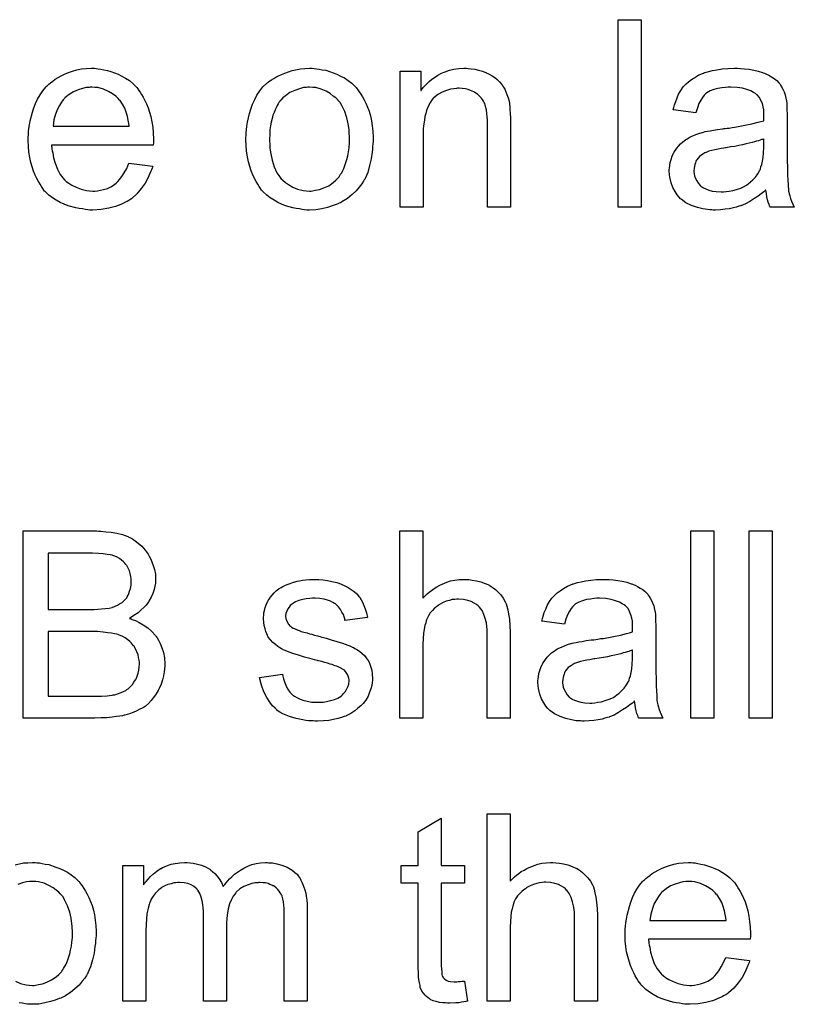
# Model space of a CAD drawing. Extents: x -1.5 to 9, y -3 to 5.
# Tile 270 of 368: x 6.151 to 6.482, y -0.304 to 0.116. Entities that reach past the tile are written whole.
import ezdxf

# ---------------------------------------------------------------- set-up
doc = ezdxf.new("R2010")
doc.units = 0
doc.layers.add('qfn16-30-34-a_mechanical_19', color=1, linetype='CONTINUOUS')

msp = doc.modelspace()

# ---------------------------------------------------------------- linework, layer by layer
at = {"layer": 'qfn16-30-34-a_mechanical_19', "color": 1}
for points in [[(6.416329, 0.03642), (6.406494, 0.03642), (6.406494, 0.116484), (6.416329, 0.116484), (6.416329, 0.03642)], [(6.183425, 0.095658), (6.18435, 0.095542), (6.185507, 0.095311), (6.18678, 0.095079), (6.188284, 0.094732), (6.189673, 0.094385), (6.191292, 0.093807), (6.192797, 0.093228), (6.194416, 0.092418), (6.196036, 0.091493), (6.197656, 0.090451), (6.19916, 0.089179), (6.200548, 0.08779), (6.200664, 0.087675), (6.200896, 0.087443), (6.201243, 0.08698), (6.201706, 0.086286), (6.202284, 0.085476), (6.202863, 0.084551), (6.203557, 0.083394), (6.204251, 0.082005), (6.204945, 0.080501), (6.205639, 0.078881), (6.206218, 0.07703), (6.206796, 0.075063), (6.207259, 0.072865), (6.207606, 0.070551), (6.207838, 0.068121), (6.207953, 0.06546), (6.207953, 0.065344), (6.207953, 0.064882), (6.207953, 0.064072), (6.207838, 0.062915), (6.16445, 0.062915), (6.16445, 0.062799), (6.16445, 0.062452), (6.164566, 0.061989), (6.164566, 0.061295), (6.164681, 0.060485), (6.164913, 0.059559), (6.16526, 0.057477), (6.165954, 0.055163), (6.16688, 0.052617), (6.168153, 0.050303), (6.169772, 0.048221), (6.169888, 0.048221), (6.170004, 0.047989), (6.170698, 0.047411), (6.171739, 0.046601), (6.173128, 0.045791), (6.174979, 0.044866), (6.177061, 0.044056), (6.179375, 0.043477), (6.180648, 0.043361), (6.182037, 0.043246), (6.182962, 0.043246), (6.184003, 0.043361), (6.185276, 0.043593), (6.186664, 0.04394), (6.188284, 0.044403), (6.189788, 0.045097), (6.191292, 0.046023), (6.191408, 0.046138), (6.191987, 0.046601), (6.192681, 0.047295), (6.193491, 0.048221), (6.194416, 0.049494), (6.195458, 0.051113), (6.196499, 0.052965), (6.197425, 0.055163), (6.207606, 0.05389), (6.207606, 0.053775), (6.20749, 0.053543), (6.207375, 0.05308), (6.207143, 0.052386), (6.206796, 0.051692), (6.206449, 0.050766), (6.205524, 0.048799), (6.204367, 0.046601), (6.202747, 0.044287), (6.200896, 0.042089), (6.198582, 0.040006), (6.198466, 0.040006), (6.198234, 0.039775), (6.197887, 0.039543), (6.197425, 0.039196), (6.19673, 0.038849), (6.196036, 0.038502), (6.195111, 0.038039), (6.194069, 0.037577), (6.192912, 0.037114), (6.191755, 0.036651), (6.188863, 0.035957), (6.185623, 0.035378), (6.182037, 0.035147), (6.180764, 0.035147), (6.179954, 0.035263), (6.178913, 0.035378), (6.17764, 0.03561), (6.176252, 0.035841), (6.174747, 0.036072), (6.171508, 0.036998), (6.169772, 0.037692), (6.168153, 0.038386), (6.166417, 0.039312), (6.164797, 0.040353), (6.163293, 0.04151), (6.161789, 0.042899), (6.161673, 0.043014), (6.161442, 0.043246), (6.161095, 0.043709), (6.160632, 0.044403), (6.160053, 0.045213), (6.159475, 0.046138), (6.158781, 0.047295), (6.158087, 0.048568), (6.157392, 0.050072), (6.156698, 0.051692), (6.15612, 0.053543), (6.155541, 0.05551), (6.155078, 0.057593), (6.154731, 0.059907), (6.1545, 0.062336), (6.154384, 0.064882), (6.154384, 0.064997), (6.154384, 0.065576), (6.154384, 0.06627), (6.1545, 0.067311), (6.154616, 0.068584), (6.154731, 0.069972), (6.154963, 0.071592), (6.15531, 0.073212), (6.156235, 0.076915), (6.156814, 0.078766), (6.157508, 0.080733), (6.158434, 0.082584), (6.159475, 0.084319), (6.160632, 0.086055), (6.161905, 0.087675), (6.16202, 0.08779), (6.162252, 0.088022), (6.162715, 0.088369), (6.163293, 0.088947), (6.163987, 0.089526), (6.164913, 0.09022), (6.165954, 0.09103), (6.167227, 0.091724), (6.1685, 0.092534), (6.170004, 0.093228), (6.171623, 0.093922), (6.173359, 0.094501), (6.17521, 0.095079), (6.177177, 0.095427), (6.17926, 0.095658), (6.181458, 0.095774), (6.182615, 0.095774), (6.183425, 0.095658)], [(6.276563, 0.095658), (6.277605, 0.095542), (6.278762, 0.095311), (6.280034, 0.095079), (6.281538, 0.094848), (6.284662, 0.093807), (6.286282, 0.093228), (6.287902, 0.092418), (6.289522, 0.091609), (6.291142, 0.090451), (6.292646, 0.089294), (6.29415, 0.087906), (6.294266, 0.08779), (6.294497, 0.087559), (6.294844, 0.087096), (6.295307, 0.086518), (6.295885, 0.085708), (6.296579, 0.084666), (6.297274, 0.08351), (6.297968, 0.082237), (6.298662, 0.080848), (6.299356, 0.079113), (6.300051, 0.077377), (6.300629, 0.07541), (6.301092, 0.073328), (6.301439, 0.07113), (6.30167, 0.068816), (6.301786, 0.06627), (6.301786, 0.066154), (6.301786, 0.065807), (6.301786, 0.065229), (6.301786, 0.064419), (6.30167, 0.063493), (6.301555, 0.062336), (6.301555, 0.061179), (6.301323, 0.059907), (6.300976, 0.057014), (6.300282, 0.054122), (6.299472, 0.051229), (6.298315, 0.048568), (6.298315, 0.048452), (6.298199, 0.048337), (6.297968, 0.04799), (6.297736, 0.047527), (6.296927, 0.04637), (6.295885, 0.044981), (6.294497, 0.043362), (6.292761, 0.041742), (6.290794, 0.040122), (6.28848, 0.038618), (6.288365, 0.038618), (6.288249, 0.038502), (6.287902, 0.038271), (6.287324, 0.038039), (6.286745, 0.037808), (6.286051, 0.037577), (6.284315, 0.036882), (6.282348, 0.036304), (6.279919, 0.035725), (6.277373, 0.035263), (6.274596, 0.035147), (6.27344, 0.035147), (6.272514, 0.035263), (6.271473, 0.035378), (6.270316, 0.03561), (6.268927, 0.035841), (6.267539, 0.036072), (6.264415, 0.036998), (6.262679, 0.037692), (6.26106, 0.038386), (6.25944, 0.039312), (6.25782, 0.040353), (6.256316, 0.04151), (6.254812, 0.042899), (6.254696, 0.043014), (6.254465, 0.043246), (6.254118, 0.043709), (6.253655, 0.044403), (6.253076, 0.045213), (6.252498, 0.046138), (6.251804, 0.047295), (6.251109, 0.048684), (6.250415, 0.050188), (6.249721, 0.051923), (6.249142, 0.053775), (6.248564, 0.055742), (6.248101, 0.05794), (6.247754, 0.060254), (6.247523, 0.062799), (6.247407, 0.06546), (6.247407, 0.065692), (6.247407, 0.066154), (6.247523, 0.066964), (6.247523, 0.068121), (6.247638, 0.069394), (6.24787, 0.071014), (6.248101, 0.072634), (6.248564, 0.074485), (6.249027, 0.076336), (6.249605, 0.078303), (6.2503, 0.080386), (6.251225, 0.082353), (6.252151, 0.084204), (6.253423, 0.086055), (6.254696, 0.08779), (6.256316, 0.089294), (6.256432, 0.08941), (6.256663, 0.089526), (6.257126, 0.089873), (6.257704, 0.090336), (6.258399, 0.090799), (6.259324, 0.091377), (6.26025, 0.091956), (6.261407, 0.092534), (6.262679, 0.093113), (6.264068, 0.093691), (6.267192, 0.094732), (6.270778, 0.095542), (6.27263, 0.095658), (6.274596, 0.095774), (6.275753, 0.095774), (6.276563, 0.095658)], [(6.342397, 0.095658), (6.343669, 0.095542), (6.345173, 0.095311), (6.346793, 0.094964), (6.348529, 0.094501), (6.350149, 0.093807), (6.35038, 0.093691), (6.350843, 0.09346), (6.351653, 0.093113), (6.352578, 0.092534), (6.353735, 0.09184), (6.354777, 0.090914), (6.355818, 0.089989), (6.356743, 0.088832), (6.356859, 0.088716), (6.357091, 0.088253), (6.357438, 0.087675), (6.358016, 0.086865), (6.358479, 0.085708), (6.358942, 0.084551), (6.35952, 0.083162), (6.359867, 0.081658), (6.359867, 0.081543), (6.359983, 0.08108), (6.360099, 0.080386), (6.360215, 0.07946), (6.360215, 0.078072), (6.36033, 0.076452), (6.360446, 0.074485), (6.360446, 0.072055), (6.360446, 0.03642), (6.350611, 0.03642), (6.350611, 0.071592), (6.350611, 0.071708), (6.350611, 0.071824), (6.350611, 0.072634), (6.350611, 0.073675), (6.350496, 0.074948), (6.35038, 0.076452), (6.350149, 0.077956), (6.349801, 0.079344), (6.349454, 0.080617), (6.349454, 0.080733), (6.349223, 0.08108), (6.348876, 0.081658), (6.348529, 0.082353), (6.34795, 0.083047), (6.347256, 0.083857), (6.346331, 0.084666), (6.345289, 0.085361), (6.345173, 0.085476), (6.344826, 0.085708), (6.344132, 0.085939), (6.343322, 0.086286), (6.342397, 0.086633), (6.34124, 0.086981), (6.339851, 0.087096), (6.338463, 0.087212), (6.337884, 0.087212), (6.337422, 0.087096), (6.336265, 0.086981), (6.334761, 0.086749), (6.333141, 0.086171), (6.331289, 0.085476), (6.329438, 0.084551), (6.327703, 0.083162), (6.327471, 0.082931), (6.327009, 0.082353), (6.326662, 0.08189), (6.326314, 0.081311), (6.325852, 0.080617), (6.325505, 0.079807), (6.325042, 0.078882), (6.324579, 0.077725), (6.324232, 0.076452), (6.323885, 0.075063), (6.323653, 0.073559), (6.323422, 0.071939), (6.32319, 0.069973), (6.32319, 0.068006), (6.32319, 0.03642), (6.313356, 0.03642), (6.313356, 0.094501), (6.322149, 0.094501), (6.322149, 0.086171), (6.322265, 0.086286), (6.322496, 0.086633), (6.322843, 0.087096), (6.323306, 0.087675), (6.324, 0.088369), (6.32481, 0.089179), (6.325736, 0.090104), (6.326893, 0.09103), (6.32805, 0.09184), (6.329438, 0.092766), (6.330942, 0.093575), (6.332562, 0.09427), (6.334413, 0.094848), (6.336265, 0.095311), (6.338347, 0.095658), (6.340546, 0.095774), (6.341471, 0.095774), (6.342397, 0.095658)], [(6.458675, 0.095658), (6.460411, 0.095542), (6.462378, 0.095311), (6.464345, 0.094964), (6.466311, 0.094501), (6.468163, 0.093922), (6.468394, 0.093807), (6.468972, 0.093575), (6.469782, 0.093228), (6.470824, 0.092766), (6.471981, 0.092071), (6.473138, 0.091377), (6.474179, 0.090451), (6.475105, 0.089526), (6.47522, 0.08941), (6.475452, 0.089063), (6.475799, 0.088485), (6.476262, 0.08779), (6.47684, 0.086749), (6.477303, 0.085708), (6.477766, 0.084435), (6.478113, 0.082931), (6.478113, 0.082815), (6.478229, 0.082468), (6.478344, 0.081774), (6.47846, 0.080848), (6.47846, 0.079576), (6.478576, 0.078072), (6.478691, 0.076105), (6.478691, 0.073906), (6.478691, 0.060717), (6.478691, 0.060601), (6.478691, 0.060138), (6.478691, 0.059444), (6.478691, 0.058518), (6.478691, 0.057477), (6.478691, 0.056204), (6.478807, 0.053428), (6.478807, 0.050535), (6.478923, 0.047642), (6.479038, 0.04637), (6.479038, 0.045213), (6.479154, 0.044172), (6.47927, 0.043362), (6.47927, 0.043246), (6.479386, 0.042783), (6.479501, 0.042089), (6.479848, 0.041163), (6.48008, 0.040122), (6.480542, 0.038965), (6.481121, 0.037692), (6.481699, 0.03642), (6.471402, 0.03642), (6.471287, 0.036535), (6.471171, 0.036998), (6.470939, 0.037577), (6.470592, 0.038502), (6.470245, 0.039544), (6.470014, 0.040816), (6.469782, 0.042205), (6.469551, 0.043709), (6.469435, 0.043709), (6.46932, 0.043477), (6.468625, 0.042899), (6.467584, 0.042089), (6.466196, 0.041048), (6.46446, 0.040006), (6.462725, 0.038849), (6.460873, 0.037808), (6.458907, 0.036998), (6.458675, 0.036882), (6.457981, 0.036767), (6.45694, 0.03642), (6.455667, 0.036072), (6.454047, 0.035725), (6.452196, 0.035494), (6.450113, 0.035263), (6.448031, 0.035147), (6.447105, 0.035147), (6.446411, 0.035263), (6.445601, 0.035263), (6.444676, 0.035378), (6.442593, 0.035725), (6.440279, 0.036304), (6.437734, 0.037114), (6.435419, 0.038271), (6.433337, 0.039775), (6.433105, 0.040006), (6.432527, 0.040585), (6.431717, 0.041626), (6.430792, 0.043014), (6.429866, 0.04475), (6.429056, 0.046717), (6.428477, 0.049147), (6.428362, 0.050304), (6.428246, 0.051692), (6.428246, 0.051923), (6.428246, 0.052386), (6.428362, 0.053196), (6.428477, 0.054237), (6.428709, 0.05551), (6.429056, 0.056783), (6.429519, 0.058171), (6.430097, 0.059444), (6.430213, 0.05956), (6.430444, 0.060022), (6.430907, 0.060717), (6.431486, 0.061526), (6.43218, 0.062452), (6.433105, 0.063378), (6.434031, 0.064303), (6.435188, 0.065113), (6.435304, 0.065229), (6.435767, 0.06546), (6.436345, 0.065923), (6.437271, 0.066386), (6.438312, 0.066849), (6.439585, 0.067427), (6.440857, 0.06789), (6.442361, 0.068353), (6.442477, 0.068353), (6.44294, 0.068469), (6.443634, 0.0687), (6.44456, 0.068816), (6.445717, 0.069047), (6.447221, 0.069278), (6.448956, 0.069626), (6.451039, 0.069857), (6.451155, 0.069857), (6.451618, 0.069973), (6.452196, 0.069973), (6.453006, 0.070088), (6.453931, 0.070204), (6.455088, 0.070435), (6.456361, 0.070551), (6.45775, 0.070782), (6.460526, 0.071361), (6.463535, 0.071939), (6.466196, 0.072634), (6.467468, 0.072981), (6.468625, 0.073328), (6.468625, 0.073444), (6.468625, 0.073675), (6.468741, 0.074369), (6.468741, 0.075179), (6.468741, 0.075642), (6.468741, 0.075873), (6.468741, 0.075989), (6.468741, 0.076105), (6.468741, 0.076799), (6.468625, 0.077956), (6.468394, 0.079229), (6.468047, 0.080617), (6.467468, 0.082005), (6.466774, 0.083278), (6.465849, 0.084319), (6.465733, 0.084435), (6.465154, 0.084898), (6.464229, 0.085361), (6.463072, 0.086055), (6.461452, 0.086633), (6.459601, 0.087212), (6.457287, 0.087559), (6.454626, 0.087675), (6.453469, 0.087675), (6.452312, 0.087559), (6.450692, 0.087328), (6.449072, 0.087096), (6.447337, 0.086633), (6.445717, 0.086055), (6.444328, 0.085245), (6.444213, 0.085129), (6.44375, 0.084782), (6.443171, 0.084204), (6.442477, 0.083278), (6.441783, 0.082121), (6.440973, 0.080617), (6.440279, 0.078766), (6.439585, 0.076683), (6.429982, 0.077956), (6.429982, 0.078072), (6.430097, 0.078187), (6.430097, 0.078534), (6.430213, 0.078997), (6.43056, 0.080038), (6.431023, 0.081543), (6.431601, 0.083047), (6.432296, 0.084666), (6.433221, 0.086286), (6.434262, 0.08779), (6.434378, 0.087906), (6.434841, 0.088369), (6.435535, 0.089063), (6.436461, 0.089989), (6.437734, 0.090914), (6.439238, 0.09184), (6.440973, 0.092881), (6.44294, 0.093691), (6.443056, 0.093691), (6.443171, 0.093807), (6.443519, 0.093922), (6.443981, 0.094038), (6.445138, 0.094385), (6.446758, 0.094732), (6.448609, 0.095079), (6.450923, 0.095427), (6.453353, 0.095658), (6.45613, 0.095774), (6.457403, 0.095774), (6.458675, 0.095658)], [(6.181574, 0.087675), (6.18088, 0.087675), (6.180417, 0.087559), (6.179144, 0.087443), (6.17764, 0.087096), (6.175789, 0.086518), (6.173822, 0.085708), (6.171971, 0.084551), (6.170119, 0.083047), (6.169888, 0.082815), (6.169425, 0.082237), (6.168615, 0.081195), (6.167805, 0.079807), (6.16688, 0.078187), (6.16607, 0.076105), (6.165376, 0.073675), (6.165029, 0.071014), (6.19754, 0.071014), (6.19754, 0.071129), (6.19754, 0.071361), (6.197425, 0.071708), (6.197425, 0.072171), (6.197193, 0.073559), (6.196846, 0.075063), (6.196268, 0.076915), (6.195689, 0.07865), (6.194764, 0.080385), (6.193722, 0.08189), (6.193722, 0.082005), (6.193491, 0.082121), (6.192912, 0.082815), (6.191871, 0.083741), (6.190483, 0.084782), (6.188747, 0.085823), (6.186664, 0.086749), (6.184235, 0.087443), (6.182962, 0.087559), (6.181574, 0.087675)], [(6.274596, 0.087675), (6.273902, 0.087675), (6.273324, 0.087559), (6.272051, 0.087443), (6.270316, 0.086981), (6.268349, 0.086286), (6.266266, 0.085361), (6.264299, 0.083972), (6.263258, 0.083047), (6.262332, 0.082121), (6.262332, 0.082005), (6.262101, 0.08189), (6.261869, 0.081543), (6.261522, 0.08108), (6.261175, 0.080501), (6.260828, 0.079807), (6.260365, 0.078882), (6.259903, 0.077956), (6.25944, 0.076799), (6.258977, 0.075642), (6.25863, 0.074254), (6.258283, 0.072749), (6.257936, 0.07113), (6.257704, 0.069394), (6.257589, 0.067427), (6.257473, 0.06546), (6.257473, 0.065345), (6.257473, 0.064998), (6.257473, 0.064419), (6.257589, 0.063609), (6.257589, 0.062684), (6.257704, 0.061642), (6.258051, 0.059212), (6.25863, 0.056436), (6.259556, 0.053659), (6.260712, 0.050998), (6.261522, 0.049841), (6.262332, 0.048684), (6.262448, 0.048684), (6.262564, 0.048452), (6.263258, 0.047874), (6.264299, 0.046948), (6.265688, 0.046023), (6.267423, 0.044981), (6.269506, 0.044056), (6.271935, 0.043477), (6.273208, 0.043362), (6.274596, 0.043246), (6.275291, 0.043246), (6.275869, 0.043362), (6.277142, 0.043593), (6.278877, 0.04394), (6.280729, 0.044634), (6.282811, 0.04556), (6.284778, 0.046948), (6.285819, 0.047874), (6.286745, 0.0488), (6.286861, 0.048915), (6.286976, 0.049031), (6.287208, 0.049378), (6.287555, 0.049841), (6.287902, 0.050419), (6.288365, 0.051114), (6.288828, 0.052039), (6.28929, 0.052965), (6.289753, 0.054122), (6.2901, 0.055394), (6.290563, 0.056783), (6.29091, 0.058287), (6.291257, 0.060022), (6.291489, 0.061758), (6.29172, 0.063725), (6.29172, 0.065807), (6.29172, 0.065923), (6.29172, 0.06627), (6.29172, 0.066849), (6.291604, 0.067543), (6.291604, 0.068469), (6.291489, 0.06951), (6.291142, 0.071939), (6.290563, 0.074485), (6.289637, 0.077262), (6.288365, 0.079807), (6.287671, 0.08108), (6.286745, 0.082121), (6.286745, 0.082237), (6.286514, 0.082353), (6.285819, 0.083047), (6.284778, 0.083857), (6.28339, 0.084898), (6.281654, 0.085939), (6.279572, 0.086865), (6.277258, 0.087443), (6.275985, 0.087559), (6.274596, 0.087675)], [(6.468741, 0.065576), (6.468625, 0.065576), (6.46851, 0.06546), (6.468163, 0.065345), (6.4677, 0.065229), (6.467121, 0.064998), (6.466427, 0.064766), (6.465617, 0.064535), (6.464692, 0.064303), (6.46365, 0.063956), (6.462378, 0.063725), (6.461105, 0.063378), (6.459601, 0.063031), (6.457981, 0.062684), (6.456361, 0.062336), (6.45451, 0.062105), (6.452543, 0.061758), (6.452312, 0.061758), (6.451618, 0.061642), (6.450461, 0.061411), (6.449188, 0.061179), (6.447799, 0.060948), (6.446411, 0.060601), (6.445138, 0.060254), (6.443981, 0.059791), (6.443866, 0.059791), (6.443519, 0.05956), (6.443056, 0.059328), (6.442593, 0.058981), (6.441204, 0.058056), (6.440047, 0.056667), (6.440047, 0.056551), (6.439816, 0.05632), (6.4397, 0.055857), (6.439469, 0.055279), (6.439238, 0.054584), (6.439006, 0.05389), (6.438891, 0.052965), (6.438775, 0.052039), (6.438775, 0.051923), (6.438775, 0.051345), (6.438891, 0.050651), (6.439122, 0.049725), (6.439469, 0.048684), (6.440047, 0.047642), (6.440742, 0.046486), (6.441667, 0.045444), (6.441783, 0.045328), (6.442246, 0.045097), (6.44294, 0.044634), (6.443866, 0.044172), (6.445138, 0.043709), (6.446642, 0.043246), (6.448378, 0.043014), (6.450461, 0.042899), (6.451386, 0.042899), (6.452543, 0.043014), (6.453816, 0.043246), (6.455436, 0.043477), (6.457055, 0.04394), (6.458791, 0.044519), (6.460526, 0.045328), (6.460758, 0.045444), (6.461221, 0.045791), (6.46203, 0.04637), (6.462956, 0.04718), (6.463997, 0.048105), (6.465154, 0.049262), (6.46608, 0.050651), (6.467006, 0.052155), (6.467121, 0.05227), (6.467237, 0.052733), (6.467468, 0.053543), (6.467815, 0.054584), (6.468163, 0.055973), (6.468394, 0.057593), (6.46851, 0.05956), (6.468625, 0.061874), (6.468741, 0.065576)], [(6.184582, -0.10205), (6.185507, -0.10205), (6.18759, -0.102282), (6.189904, -0.102513), (6.192334, -0.102976), (6.194764, -0.103554), (6.196962, -0.104364), (6.197078, -0.104364), (6.197193, -0.10448), (6.197887, -0.104827), (6.198929, -0.105406), (6.200086, -0.106216), (6.201474, -0.107257), (6.202978, -0.108529), (6.204367, -0.110149), (6.205639, -0.111885), (6.205755, -0.112116), (6.206102, -0.11281), (6.206681, -0.113736), (6.207259, -0.115124), (6.207838, -0.116744), (6.208416, -0.11848), (6.208763, -0.120447), (6.208879, -0.122413), (6.208879, -0.122645), (6.208879, -0.123223), (6.208763, -0.124265), (6.208532, -0.125537), (6.208185, -0.127041), (6.207606, -0.128661), (6.206912, -0.130281), (6.205986, -0.132017), (6.205871, -0.132248), (6.205524, -0.132711), (6.204829, -0.133636), (6.203904, -0.134562), (6.202747, -0.135719), (6.201358, -0.136992), (6.199623, -0.138149), (6.197656, -0.139306), (6.197772, -0.139306), (6.198003, -0.139421), (6.19835, -0.139537), (6.198813, -0.139768), (6.200201, -0.140231), (6.201821, -0.141041), (6.203557, -0.142083), (6.205524, -0.143355), (6.207259, -0.144859), (6.208879, -0.14671), (6.208995, -0.146942), (6.209457, -0.147636), (6.210152, -0.148677), (6.210846, -0.150066), (6.21154, -0.151917), (6.212234, -0.153884), (6.212697, -0.156198), (6.212813, -0.158743), (6.212813, -0.158859), (6.212813, -0.158975), (6.212813, -0.159669), (6.212697, -0.160826), (6.212466, -0.162214), (6.212234, -0.163834), (6.211771, -0.16557), (6.211193, -0.167421), (6.210383, -0.169272), (6.210267, -0.169503), (6.20992, -0.170082), (6.209457, -0.170892), (6.208763, -0.172049), (6.207838, -0.173206), (6.206912, -0.174478), (6.205755, -0.175751), (6.204482, -0.176792), (6.204367, -0.176908), (6.203904, -0.177255), (6.203094, -0.177718), (6.202053, -0.178181), (6.20078, -0.178875), (6.199276, -0.179569), (6.197656, -0.180148), (6.195689, -0.180726), (6.195458, -0.180726), (6.194764, -0.180958), (6.193606, -0.181073), (6.192102, -0.181305), (6.190251, -0.181536), (6.188053, -0.181768), (6.185623, -0.181883), (6.182846, -0.181999), (6.152302, -0.181999), (6.152302, -0.101935), (6.183772, -0.101935), (6.184582, -0.10205)], [(6.323075, -0.130628), (6.32319, -0.130512), (6.323422, -0.130281), (6.323769, -0.129934), (6.324347, -0.129355), (6.324926, -0.128777), (6.325736, -0.128083), (6.326777, -0.127388), (6.327819, -0.126579), (6.328975, -0.125884), (6.330248, -0.12519), (6.333256, -0.123918), (6.334876, -0.123339), (6.336612, -0.122992), (6.338463, -0.12276), (6.340314, -0.122645), (6.341355, -0.122645), (6.342628, -0.12276), (6.344132, -0.122992), (6.345868, -0.123223), (6.347719, -0.123686), (6.34957, -0.12438), (6.351421, -0.12519), (6.351653, -0.125306), (6.352231, -0.125653), (6.353041, -0.126231), (6.354082, -0.127041), (6.355124, -0.128083), (6.356281, -0.12924), (6.357322, -0.130628), (6.358248, -0.132248), (6.358363, -0.132479), (6.358595, -0.133058), (6.358942, -0.134099), (6.359289, -0.135603), (6.359636, -0.137454), (6.359983, -0.139653), (6.360215, -0.142314), (6.36033, -0.145322), (6.36033, -0.181999), (6.350496, -0.181999), (6.350496, -0.145206), (6.350496, -0.145091), (6.350496, -0.144859), (6.350496, -0.144512), (6.350496, -0.144049), (6.35038, -0.142777), (6.350149, -0.141157), (6.349686, -0.139421), (6.349107, -0.137686), (6.348297, -0.13595), (6.347256, -0.134562), (6.34714, -0.134446), (6.346678, -0.133983), (6.345983, -0.133405), (6.344942, -0.132826), (6.343669, -0.132132), (6.342165, -0.131669), (6.340314, -0.131207), (6.338231, -0.131091), (6.337537, -0.131091), (6.336727, -0.131207), (6.33557, -0.131322), (6.334413, -0.131669), (6.333025, -0.132017), (6.331637, -0.132595), (6.330132, -0.133405), (6.330017, -0.133521), (6.329554, -0.133868), (6.32886, -0.134331), (6.32805, -0.135025), (6.327124, -0.13595), (6.326199, -0.136992), (6.325389, -0.138264), (6.324695, -0.139653), (6.324579, -0.139884), (6.324463, -0.140347), (6.324232, -0.141273), (6.323885, -0.142429), (6.323538, -0.143934), (6.323306, -0.145785), (6.32319, -0.147867), (6.323075, -0.150297), (6.323075, -0.181999), (6.31324, -0.181999), (6.31324, -0.101934), (6.323075, -0.101934), (6.323075, -0.130628)], [(6.447337, -0.181999), (6.437502, -0.181999), (6.437502, -0.101934), (6.447337, -0.101934), (6.447337, -0.181999)], [(6.472212, -0.181999), (6.462378, -0.181999), (6.462378, -0.101934), (6.472212, -0.101934), (6.472212, -0.181999)], [(6.181921, -0.111422), (6.162946, -0.111422), (6.162946, -0.135488), (6.182615, -0.135488), (6.184119, -0.135372), (6.185739, -0.135256), (6.187359, -0.135141), (6.188979, -0.134909), (6.190251, -0.134678), (6.190483, -0.134562), (6.190945, -0.134446), (6.19164, -0.134099), (6.192565, -0.133636), (6.193491, -0.133174), (6.194532, -0.132479), (6.195573, -0.131554), (6.196383, -0.130628), (6.196499, -0.130512), (6.19673, -0.130165), (6.197078, -0.129471), (6.197425, -0.128661), (6.197772, -0.127736), (6.198119, -0.126579), (6.19835, -0.12519), (6.198466, -0.123686), (6.198466, -0.123455), (6.198466, -0.122992), (6.19835, -0.122298), (6.198234, -0.121372), (6.198003, -0.120215), (6.197656, -0.119058), (6.197193, -0.117901), (6.196499, -0.116744), (6.196383, -0.116629), (6.196152, -0.116281), (6.195689, -0.115703), (6.195111, -0.115124), (6.194301, -0.11443), (6.193375, -0.113736), (6.192218, -0.113042), (6.190945, -0.112579), (6.19083, -0.112579), (6.190251, -0.112348), (6.189441, -0.112232), (6.188169, -0.112001), (6.186433, -0.111769), (6.184466, -0.111653), (6.181921, -0.111422)], [(6.278646, -0.12276), (6.280382, -0.122876), (6.282233, -0.123108), (6.2842, -0.12357), (6.286282, -0.124033), (6.288249, -0.124727), (6.288365, -0.124727), (6.28848, -0.124843), (6.289059, -0.125075), (6.289985, -0.125537), (6.291142, -0.126116), (6.292414, -0.126926), (6.293687, -0.127851), (6.294844, -0.128893), (6.295885, -0.13005), (6.296001, -0.130165), (6.296232, -0.130628), (6.296695, -0.131438), (6.297274, -0.132364), (6.297852, -0.133752), (6.298431, -0.135256), (6.298894, -0.136992), (6.299356, -0.138958), (6.289753, -0.140231), (6.289753, -0.14), (6.289637, -0.139537), (6.289406, -0.138727), (6.289059, -0.137686), (6.28848, -0.136644), (6.287786, -0.135488), (6.286976, -0.134331), (6.285819, -0.133289), (6.285704, -0.133173), (6.285241, -0.132942), (6.284547, -0.132479), (6.283505, -0.132017), (6.282348, -0.131554), (6.280844, -0.131091), (6.278993, -0.130859), (6.277026, -0.130744), (6.275869, -0.130744), (6.274712, -0.130859), (6.273208, -0.130975), (6.271704, -0.131322), (6.270084, -0.131669), (6.26858, -0.132248), (6.267307, -0.133058), (6.267192, -0.133173), (6.266845, -0.133405), (6.266382, -0.133868), (6.265919, -0.134562), (6.265341, -0.135256), (6.264878, -0.136182), (6.264531, -0.137223), (6.264415, -0.138264), (6.264415, -0.13838), (6.264415, -0.138611), (6.264531, -0.138958), (6.264531, -0.139421), (6.264878, -0.140578), (6.265572, -0.141735), (6.265688, -0.141851), (6.265803, -0.141967), (6.266035, -0.142314), (6.266498, -0.142661), (6.26696, -0.143008), (6.267654, -0.143471), (6.268464, -0.143818), (6.26939, -0.144281), (6.269506, -0.144281), (6.269737, -0.144396), (6.2702, -0.144512), (6.27101, -0.144859), (6.272167, -0.145206), (6.273671, -0.145553), (6.274596, -0.1459), (6.275638, -0.146132), (6.276795, -0.146479), (6.278068, -0.146826), (6.278183, -0.146826), (6.27853, -0.146942), (6.279109, -0.147058), (6.279803, -0.147289), (6.280613, -0.14752), (6.281654, -0.147752), (6.283852, -0.148446), (6.286282, -0.14914), (6.288712, -0.14995), (6.29091, -0.15076), (6.291836, -0.151107), (6.292646, -0.151454), (6.292877, -0.15157), (6.29334, -0.151801), (6.294034, -0.152148), (6.295075, -0.152727), (6.296117, -0.153421), (6.297158, -0.154347), (6.298199, -0.155388), (6.299125, -0.156545), (6.299241, -0.156661), (6.299472, -0.157123), (6.299935, -0.157818), (6.300398, -0.158859), (6.300745, -0.160132), (6.301208, -0.16152), (6.301439, -0.16314), (6.301555, -0.164991), (6.301555, -0.165222), (6.301555, -0.165801), (6.301439, -0.166726), (6.301208, -0.167999), (6.30086, -0.169388), (6.300282, -0.170892), (6.299588, -0.172627), (6.298662, -0.174247), (6.298546, -0.174478), (6.298084, -0.174941), (6.297505, -0.175751), (6.296579, -0.176677), (6.295307, -0.177718), (6.293918, -0.178875), (6.292299, -0.179916), (6.290332, -0.180958), (6.290216, -0.180958), (6.2901, -0.181073), (6.289406, -0.181305), (6.288249, -0.181652), (6.286745, -0.182115), (6.284894, -0.182577), (6.282811, -0.182924), (6.280613, -0.183156), (6.278068, -0.183272), (6.277026, -0.183272), (6.276216, -0.183156), (6.275291, -0.183156), (6.274134, -0.18304), (6.272977, -0.182924), (6.271704, -0.182693), (6.268927, -0.182115), (6.266035, -0.181305), (6.263258, -0.180148), (6.261985, -0.179453), (6.260828, -0.178644), (6.260712, -0.178528), (6.260597, -0.178412), (6.259903, -0.177718), (6.258861, -0.176677), (6.257704, -0.175057), (6.256432, -0.17309), (6.255159, -0.170776), (6.254118, -0.167883), (6.253308, -0.164644), (6.263026, -0.16314), (6.263026, -0.163256), (6.263026, -0.163371), (6.263258, -0.164065), (6.263489, -0.165222), (6.263952, -0.166495), (6.264531, -0.167883), (6.265225, -0.169388), (6.266266, -0.170892), (6.267539, -0.172164), (6.26777, -0.17228), (6.268233, -0.172627), (6.269159, -0.17309), (6.270316, -0.173668), (6.27182, -0.174247), (6.273555, -0.17471), (6.275638, -0.175057), (6.278068, -0.175173), (6.279225, -0.175173), (6.280382, -0.175057), (6.281886, -0.174826), (6.283505, -0.174478), (6.285241, -0.174016), (6.286745, -0.173437), (6.288133, -0.172512), (6.288249, -0.172396), (6.288712, -0.172049), (6.289175, -0.17147), (6.289869, -0.17066), (6.290447, -0.169735), (6.291026, -0.168578), (6.291373, -0.167421), (6.291489, -0.166032), (6.291489, -0.165917), (6.291489, -0.165454), (6.291373, -0.164875), (6.291142, -0.164065), (6.290794, -0.163256), (6.290216, -0.162446), (6.289522, -0.16152), (6.28848, -0.160826), (6.288365, -0.16071), (6.288018, -0.160594), (6.287439, -0.160247), (6.286514, -0.1599), (6.285125, -0.159437), (6.284315, -0.15909), (6.28339, -0.158859), (6.282348, -0.158512), (6.281191, -0.158165), (6.279919, -0.157818), (6.278415, -0.15747), (6.278299, -0.15747), (6.277952, -0.157355), (6.277373, -0.157239), (6.276679, -0.157008), (6.275753, -0.156776), (6.274712, -0.156429), (6.272514, -0.155851), (6.269968, -0.155041), (6.267539, -0.154347), (6.265225, -0.153537), (6.264184, -0.153074), (6.263374, -0.152727), (6.263142, -0.152611), (6.262679, -0.15238), (6.261985, -0.151917), (6.26106, -0.151338), (6.260018, -0.150529), (6.258977, -0.149603), (6.257936, -0.148562), (6.25701, -0.147289), (6.256894, -0.147173), (6.256663, -0.14671), (6.256316, -0.1459), (6.255969, -0.144975), (6.255622, -0.143818), (6.255275, -0.142429), (6.255043, -0.141041), (6.254927, -0.139421), (6.254927, -0.13919), (6.254927, -0.138727), (6.255043, -0.138033), (6.255159, -0.136992), (6.25539, -0.13595), (6.255622, -0.134678), (6.256084, -0.133521), (6.256663, -0.132248), (6.256779, -0.132132), (6.25701, -0.131669), (6.257357, -0.131091), (6.257936, -0.130281), (6.25863, -0.129471), (6.25944, -0.12843), (6.260365, -0.127504), (6.261522, -0.126694), (6.261638, -0.126579), (6.261985, -0.126463), (6.262448, -0.126116), (6.263142, -0.125769), (6.264068, -0.125306), (6.265109, -0.124843), (6.266382, -0.12438), (6.26777, -0.123918), (6.268002, -0.123802), (6.268464, -0.123686), (6.269274, -0.123455), (6.270316, -0.123223), (6.271588, -0.122992), (6.272977, -0.122876), (6.274596, -0.122645), (6.277373, -0.122645), (6.278646, -0.12276)], [(6.402561, -0.12276), (6.404296, -0.122876), (6.406263, -0.123108), (6.40823, -0.123455), (6.410197, -0.123918), (6.412048, -0.124496), (6.412279, -0.124612), (6.412858, -0.124843), (6.413668, -0.12519), (6.414709, -0.125653), (6.415866, -0.126347), (6.417023, -0.127041), (6.418065, -0.127967), (6.41899, -0.128893), (6.419106, -0.129008), (6.419337, -0.129355), (6.419684, -0.129934), (6.420147, -0.130628), (6.420726, -0.131669), (6.421188, -0.132711), (6.421651, -0.133983), (6.421998, -0.135488), (6.421998, -0.135603), (6.422114, -0.13595), (6.42223, -0.136644), (6.422345, -0.13757), (6.422345, -0.138843), (6.422461, -0.140347), (6.422577, -0.142314), (6.422577, -0.144512), (6.422577, -0.157702), (6.422577, -0.157818), (6.422577, -0.15828), (6.422577, -0.158975), (6.422577, -0.1599), (6.422577, -0.160941), (6.422577, -0.162214), (6.422693, -0.164991), (6.422693, -0.167883), (6.422808, -0.170776), (6.422924, -0.172049), (6.422924, -0.173206), (6.42304, -0.174247), (6.423155, -0.175057), (6.423155, -0.175173), (6.423271, -0.175635), (6.423387, -0.17633), (6.423734, -0.177255), (6.423965, -0.178297), (6.424428, -0.179453), (6.425007, -0.180726), (6.425585, -0.181999), (6.415288, -0.181999), (6.415172, -0.181883), (6.415056, -0.18142), (6.414825, -0.180842), (6.414478, -0.179916), (6.414131, -0.178875), (6.413899, -0.177602), (6.413668, -0.176214), (6.413436, -0.17471), (6.413321, -0.17471), (6.413205, -0.174941), (6.412511, -0.17552), (6.41147, -0.17633), (6.410081, -0.177371), (6.408346, -0.178412), (6.40661, -0.179569), (6.404759, -0.180611), (6.402792, -0.18142), (6.402561, -0.181536), (6.401867, -0.181652), (6.400825, -0.181999), (6.399552, -0.182346), (6.397933, -0.182693), (6.396082, -0.182924), (6.393999, -0.183156), (6.391916, -0.183272), (6.390991, -0.183272), (6.390297, -0.183156), (6.389487, -0.183156), (6.388561, -0.18304), (6.386478, -0.182693), (6.384164, -0.182115), (6.381619, -0.181305), (6.379305, -0.180148), (6.377222, -0.178644), (6.376991, -0.178412), (6.376413, -0.177834), (6.375603, -0.176792), (6.374677, -0.175404), (6.373751, -0.173668), (6.372941, -0.171702), (6.372363, -0.169272), (6.372247, -0.168115), (6.372132, -0.166726), (6.372132, -0.166495), (6.372132, -0.166032), (6.372247, -0.165222), (6.372363, -0.164181), (6.372594, -0.162908), (6.372941, -0.161636), (6.373404, -0.160247), (6.373983, -0.158975), (6.374099, -0.158859), (6.37433, -0.158396), (6.374793, -0.157702), (6.375371, -0.156892), (6.376065, -0.155966), (6.376991, -0.155041), (6.377917, -0.154115), (6.379074, -0.153305), (6.379189, -0.15319), (6.379652, -0.152958), (6.380231, -0.152495), (6.381156, -0.152033), (6.382198, -0.15157), (6.38347, -0.150991), (6.384743, -0.150529), (6.386247, -0.150066), (6.386363, -0.150066), (6.386825, -0.14995), (6.38752, -0.149719), (6.388445, -0.149603), (6.389602, -0.149371), (6.391106, -0.14914), (6.392842, -0.148793), (6.394925, -0.148562), (6.39504, -0.148562), (6.395503, -0.148446), (6.396082, -0.148446), (6.396891, -0.14833), (6.397817, -0.148214), (6.398974, -0.147983), (6.400247, -0.147867), (6.401635, -0.147636), (6.404412, -0.147058), (6.40742, -0.146479), (6.410081, -0.145785), (6.411354, -0.145438), (6.412511, -0.145091), (6.412511, -0.144975), (6.412511, -0.144744), (6.412627, -0.144049), (6.412627, -0.143239), (6.412627, -0.142777), (6.412627, -0.142545), (6.412627, -0.142429), (6.412627, -0.142314), (6.412627, -0.14162), (6.412511, -0.140463), (6.412279, -0.13919), (6.411932, -0.137802), (6.411354, -0.136413), (6.41066, -0.13514), (6.409734, -0.134099), (6.409618, -0.133983), (6.40904, -0.133521), (6.408114, -0.133058), (6.406957, -0.132364), (6.405337, -0.131785), (6.403486, -0.131207), (6.401172, -0.130859), (6.398511, -0.130744), (6.397354, -0.130744), (6.396197, -0.130859), (6.394577, -0.131091), (6.392958, -0.131322), (6.391222, -0.131785), (6.389602, -0.132364), (6.388214, -0.133173), (6.388098, -0.133289), (6.387635, -0.133636), (6.387057, -0.134215), (6.386363, -0.13514), (6.385668, -0.136297), (6.384859, -0.137802), (6.384164, -0.139653), (6.38347, -0.141735), (6.373867, -0.140463), (6.373867, -0.140347), (6.373983, -0.140231), (6.373983, -0.139884), (6.374099, -0.139421), (6.374446, -0.13838), (6.374908, -0.136876), (6.375487, -0.135372), (6.376181, -0.133752), (6.377107, -0.132132), (6.378148, -0.130628), (6.378264, -0.130512), (6.378726, -0.13005), (6.379421, -0.129355), (6.380346, -0.12843), (6.381619, -0.127504), (6.383123, -0.126579), (6.384859, -0.125537), (6.386825, -0.124727), (6.386941, -0.124727), (6.387057, -0.124612), (6.387404, -0.124496), (6.387867, -0.12438), (6.389024, -0.124033), (6.390644, -0.123686), (6.392495, -0.123339), (6.394809, -0.122992), (6.397239, -0.12276), (6.400015, -0.122645), (6.401288, -0.122645), (6.402561, -0.12276)], [(6.184003, -0.144975), (6.162946, -0.144975), (6.162946, -0.172512), (6.185739, -0.172512), (6.188169, -0.172396), (6.18921, -0.17228), (6.190136, -0.172165), (6.190251, -0.172165), (6.190714, -0.172049), (6.191408, -0.171933), (6.192218, -0.171702), (6.194185, -0.171007), (6.196152, -0.170082), (6.196268, -0.169966), (6.196615, -0.169735), (6.197078, -0.169388), (6.197656, -0.168925), (6.198234, -0.168231), (6.199044, -0.167536), (6.199623, -0.166611), (6.200317, -0.16557), (6.200433, -0.165454), (6.200548, -0.165107), (6.20078, -0.164413), (6.201127, -0.163603), (6.201474, -0.162677), (6.201706, -0.16152), (6.201821, -0.160132), (6.201937, -0.158743), (6.201937, -0.158512), (6.201937, -0.158049), (6.201821, -0.157124), (6.20159, -0.156082), (6.201358, -0.154925), (6.200896, -0.153653), (6.200317, -0.15238), (6.199507, -0.151107), (6.199391, -0.150991), (6.199044, -0.150529), (6.198582, -0.14995), (6.197887, -0.149256), (6.196962, -0.148446), (6.195805, -0.147636), (6.194532, -0.146942), (6.193028, -0.146363), (6.192797, -0.146248), (6.192334, -0.146132), (6.191292, -0.145901), (6.19002, -0.145669), (6.1884, -0.145438), (6.186433, -0.145206), (6.184003, -0.144975)], [(6.412627, -0.152843), (6.412511, -0.152843), (6.412395, -0.152958), (6.412048, -0.153074), (6.411585, -0.15319), (6.411007, -0.153421), (6.410313, -0.153652), (6.409503, -0.153884), (6.408577, -0.154115), (6.407536, -0.154462), (6.406263, -0.154694), (6.40499, -0.155041), (6.403486, -0.155388), (6.401867, -0.155735), (6.400247, -0.156082), (6.398395, -0.156314), (6.396429, -0.156661), (6.396197, -0.156661), (6.395503, -0.156776), (6.394346, -0.157008), (6.393073, -0.157239), (6.391685, -0.15747), (6.390297, -0.157818), (6.389024, -0.158165), (6.387867, -0.158627), (6.387751, -0.158627), (6.387404, -0.158859), (6.386941, -0.15909), (6.386478, -0.159437), (6.38509, -0.160363), (6.383933, -0.161751), (6.383933, -0.161867), (6.383702, -0.162099), (6.383586, -0.162561), (6.383355, -0.16314), (6.383123, -0.163834), (6.382892, -0.164528), (6.382776, -0.165454), (6.38266, -0.166379), (6.38266, -0.166495), (6.38266, -0.167074), (6.382776, -0.167768), (6.383007, -0.168693), (6.383355, -0.169735), (6.383933, -0.170776), (6.384627, -0.171933), (6.385553, -0.172974), (6.385668, -0.17309), (6.386131, -0.173321), (6.386825, -0.173784), (6.387751, -0.174247), (6.389024, -0.17471), (6.390528, -0.175173), (6.392263, -0.175404), (6.394346, -0.17552), (6.395272, -0.17552), (6.396429, -0.175404), (6.397701, -0.175173), (6.399321, -0.174941), (6.400941, -0.174478), (6.402676, -0.1739), (6.404412, -0.17309), (6.404643, -0.172974), (6.405106, -0.172627), (6.405916, -0.172049), (6.406842, -0.171239), (6.407883, -0.170313), (6.40904, -0.169156), (6.409966, -0.167768), (6.410891, -0.166264), (6.411007, -0.166148), (6.411123, -0.165685), (6.411354, -0.164875), (6.411701, -0.163834), (6.412048, -0.162446), (6.412279, -0.160826), (6.412395, -0.158859), (6.412511, -0.156545), (6.412627, -0.152843)], [(6.36033, -0.251581), (6.360446, -0.251465), (6.360677, -0.251234), (6.361024, -0.250887), (6.361603, -0.250308), (6.362181, -0.24973), (6.362991, -0.249036), (6.364033, -0.248341), (6.365074, -0.247531), (6.366231, -0.246837), (6.367504, -0.246143), (6.370512, -0.24487), (6.372132, -0.244292), (6.373867, -0.243945), (6.375718, -0.243713), (6.377569, -0.243598), (6.378611, -0.243598), (6.379883, -0.243713), (6.381388, -0.243945), (6.383123, -0.244176), (6.384974, -0.244639), (6.386825, -0.245333), (6.388677, -0.246143), (6.388908, -0.246259), (6.389487, -0.246606), (6.390297, -0.247184), (6.391338, -0.247994), (6.392379, -0.249036), (6.393536, -0.250192), (6.394577, -0.251581), (6.395503, -0.253201), (6.395619, -0.253432), (6.39585, -0.254011), (6.396197, -0.255052), (6.396544, -0.256556), (6.396891, -0.258407), (6.397239, -0.260606), (6.39747, -0.263267), (6.397586, -0.266275), (6.397586, -0.302952), (6.387751, -0.302952), (6.387751, -0.266159), (6.387751, -0.266043), (6.387751, -0.265812), (6.387751, -0.265465), (6.387751, -0.265002), (6.387635, -0.263729), (6.387404, -0.26211), (6.386941, -0.260374), (6.386363, -0.258639), (6.385553, -0.256903), (6.384511, -0.255515), (6.384396, -0.255399), (6.383933, -0.254936), (6.383239, -0.254358), (6.382198, -0.253779), (6.380925, -0.253085), (6.379421, -0.252622), (6.377569, -0.252159), (6.375487, -0.252044), (6.374793, -0.252044), (6.373983, -0.252159), (6.372826, -0.252275), (6.371669, -0.252622), (6.37028, -0.252969), (6.368892, -0.253548), (6.367388, -0.254358), (6.367272, -0.254473), (6.366809, -0.254821), (6.366115, -0.255283), (6.365305, -0.255977), (6.36438, -0.256903), (6.363454, -0.257944), (6.362644, -0.259217), (6.36195, -0.260606), (6.361834, -0.260837), (6.361719, -0.2613), (6.361487, -0.262225), (6.36114, -0.263382), (6.360793, -0.264886), (6.360562, -0.266738), (6.360446, -0.26882), (6.36033, -0.27125), (6.36033, -0.302952), (6.350496, -0.302952), (6.350496, -0.222887), (6.36033, -0.222887), (6.36033, -0.251581)], [(6.330827, -0.24487), (6.340777, -0.24487), (6.340777, -0.252506), (6.330827, -0.252506), (6.330827, -0.286638), (6.330827, -0.286869), (6.330827, -0.287332), (6.330827, -0.288026), (6.330942, -0.288836), (6.331058, -0.290688), (6.331174, -0.291497), (6.331289, -0.292076), (6.331405, -0.292307), (6.331752, -0.29277), (6.332215, -0.293349), (6.333025, -0.293927), (6.333256, -0.294043), (6.333835, -0.294274), (6.334876, -0.294506), (6.33638, -0.294621), (6.337537, -0.294621), (6.338116, -0.294506), (6.338926, -0.294506), (6.339851, -0.29439), (6.340777, -0.294274), (6.34205, -0.302952), (6.341818, -0.302952), (6.341355, -0.303067), (6.340546, -0.303183), (6.339504, -0.303299), (6.338347, -0.30353), (6.337074, -0.303646), (6.334529, -0.303762), (6.333604, -0.303762), (6.332678, -0.303646), (6.331521, -0.30353), (6.330132, -0.303414), (6.328744, -0.303067), (6.327471, -0.30272), (6.326199, -0.302142), (6.326083, -0.302026), (6.325736, -0.301795), (6.325273, -0.301448), (6.324579, -0.300869), (6.324, -0.300291), (6.323306, -0.299481), (6.322612, -0.298671), (6.322149, -0.29763), (6.322149, -0.297514), (6.321918, -0.297051), (6.321802, -0.296241), (6.321571, -0.295084), (6.321339, -0.29358), (6.321224, -0.292654), (6.321224, -0.291613), (6.321108, -0.29034), (6.320992, -0.289068), (6.320992, -0.287679), (6.320992, -0.28606), (6.320992, -0.252506), (6.313703, -0.252506), (6.313703, -0.24487), (6.320992, -0.24487), (6.320992, -0.230524), (6.330827, -0.224623), (6.330827, -0.24487)], [(6.148831, -0.244639), (6.152417, -0.243829), (6.154269, -0.243713), (6.156235, -0.243598), (6.157392, -0.243598), (6.158202, -0.243713)], [(6.158202, -0.243713), (6.159244, -0.243829), (6.160401, -0.24406), (6.161673, -0.244292), (6.163177, -0.244523), (6.166301, -0.245565), (6.167921, -0.246143), (6.169541, -0.246953), (6.171161, -0.247763), (6.17278, -0.24892), (6.174285, -0.250077), (6.175789, -0.251465), (6.175904, -0.251581), (6.176136, -0.251812), (6.176483, -0.252275), (6.176946, -0.252854), (6.177524, -0.253664), (6.178218, -0.254705), (6.178913, -0.255862), (6.179607, -0.257135), (6.180301, -0.258523), (6.180995, -0.260259), (6.181689, -0.261994), (6.182268, -0.263961), (6.182731, -0.266043), (6.183078, -0.268242), (6.183309, -0.270556), (6.183425, -0.273101), (6.183425, -0.273217), (6.183425, -0.273564), (6.183425, -0.274142), (6.183425, -0.274952), (6.183309, -0.275878), (6.183194, -0.277035), (6.183194, -0.278192), (6.182962, -0.279465), (6.182615, -0.282357), (6.181921, -0.28525), (6.181111, -0.288142), (6.179954, -0.290803), (6.179954, -0.290919), (6.179838, -0.291035), (6.179607, -0.291382), (6.179375, -0.291845), (6.178565, -0.293002), (6.177524, -0.29439), (6.176136, -0.29601), (6.1744, -0.29763), (6.172433, -0.299249), (6.170119, -0.300753), (6.170004, -0.300753), (6.169888, -0.300869), (6.169541, -0.301101), (6.168962, -0.301332), (6.168384, -0.301563), (6.16769, -0.301795), (6.165954, -0.302489), (6.163987, -0.303067), (6.161558, -0.303646), (6.159012, -0.304109), (6.156235, -0.304224), (6.155078, -0.304224), (6.154153, -0.304109), (6.153111, -0.303993), (6.151954, -0.303762), (6.150566, -0.30353)], [(6.257126, -0.243713), (6.257936, -0.243713), (6.258746, -0.243829), (6.260712, -0.244176), (6.262795, -0.244755), (6.264993, -0.24568), (6.267192, -0.246837), (6.269043, -0.248457), (6.269274, -0.248688), (6.269737, -0.249383), (6.270547, -0.250424), (6.270894, -0.251234), (6.271357, -0.252044), (6.27182, -0.253085), (6.272167, -0.254126), (6.27263, -0.255283), (6.272977, -0.256672), (6.273208, -0.25806), (6.27344, -0.25968), (6.273671, -0.2613), (6.273671, -0.263151), (6.273671, -0.302952), (6.263836, -0.302952), (6.263836, -0.266506), (6.263836, -0.26639), (6.263836, -0.266275), (6.263836, -0.265581), (6.263836, -0.264539), (6.263721, -0.263267), (6.263605, -0.261878), (6.263489, -0.26049), (6.263258, -0.259101), (6.262911, -0.25806), (6.262911, -0.257944), (6.262679, -0.257597), (6.262448, -0.257135), (6.262101, -0.256556), (6.261638, -0.255862), (6.26106, -0.255168), (6.260365, -0.254473), (6.25944, -0.253779), (6.259324, -0.253663), (6.258977, -0.253548), (6.258514, -0.253316), (6.257704, -0.252969), (6.256894, -0.252622), (6.255853, -0.252391), (6.254812, -0.252275), (6.253539, -0.252159), (6.252961, -0.252159), (6.252498, -0.252275), (6.251341, -0.252391), (6.249952, -0.252622), (6.248333, -0.253201), (6.246597, -0.253895), (6.244862, -0.254936), (6.243242, -0.256325), (6.243126, -0.256556), (6.242663, -0.257135), (6.241969, -0.25806), (6.241275, -0.259449), (6.240465, -0.2613), (6.239886, -0.263498), (6.239424, -0.266159), (6.239192, -0.269283), (6.239192, -0.302952), (6.229358, -0.302952), (6.229358, -0.265349), (6.229358, -0.265234), (6.229358, -0.265002), (6.229358, -0.264771), (6.229358, -0.264308), (6.229242, -0.263035), (6.229011, -0.261647), (6.228779, -0.260027), (6.228316, -0.258407), (6.227738, -0.256903), (6.226928, -0.255515), (6.226812, -0.255399), (6.226465, -0.254936), (6.225887, -0.254474), (6.225077, -0.253779), (6.224036, -0.253201), (6.222647, -0.252622), (6.221027, -0.252275), (6.21906, -0.25216), (6.218366, -0.25216), (6.217556, -0.252275), (6.216631, -0.252391), (6.215474, -0.252738), (6.214085, -0.253085), (6.212813, -0.253664), (6.211424, -0.254358), (6.211309, -0.254474), (6.210846, -0.254821), (6.210267, -0.255283), (6.209457, -0.255978), (6.208648, -0.256903), (6.207838, -0.25806), (6.207028, -0.259333), (6.206333, -0.260837), (6.206218, -0.261068), (6.206102, -0.261647), (6.205871, -0.262572), (6.205524, -0.263845), (6.205176, -0.265581), (6.204945, -0.267663), (6.204829, -0.270093), (6.204714, -0.27287), (6.204714, -0.302952), (6.194879, -0.302952), (6.194879, -0.24487), (6.203672, -0.24487), (6.203672, -0.253201), (6.203788, -0.252969), (6.204135, -0.252507), (6.204829, -0.251697), (6.205639, -0.250771), (6.206681, -0.249614), (6.207953, -0.248457), (6.209342, -0.2473), (6.210962, -0.246259), (6.211193, -0.246143), (6.211771, -0.245796), (6.212697, -0.245449), (6.21397, -0.24487), (6.215474, -0.244408), (6.217209, -0.24406), (6.219176, -0.243713), (6.221259, -0.243598), (6.2223, -0.243598), (6.223573, -0.243713), (6.224961, -0.243945), (6.226697, -0.244292), (6.228432, -0.244755), (6.230168, -0.245449), (6.231788, -0.246374), (6.232019, -0.24649), (6.232482, -0.246837), (6.233176, -0.247416), (6.234101, -0.248341), (6.235027, -0.249383), (6.236068, -0.250655), (6.236994, -0.252159), (6.237688, -0.253895), (6.237804, -0.253779), (6.238035, -0.253432), (6.238382, -0.252969), (6.238961, -0.252275), (6.239655, -0.251465), (6.240465, -0.250655), (6.241391, -0.24973), (6.242548, -0.248688), (6.24382, -0.247763), (6.245093, -0.246837), (6.246597, -0.246027), (6.248217, -0.245217), (6.249952, -0.244523), (6.251804, -0.24406), (6.253655, -0.243713), (6.255737, -0.243598), (6.256547, -0.243598), (6.257126, -0.243713)], [(6.438428, -0.243713), (6.439353, -0.243829), (6.44051, -0.24406), (6.441783, -0.244292), (6.443287, -0.244639), (6.444676, -0.244986), (6.446295, -0.245565), (6.447799, -0.246143), (6.449419, -0.246953), (6.451039, -0.247879), (6.452659, -0.24892), (6.454163, -0.250192), (6.455551, -0.251581), (6.455667, -0.251697), (6.455898, -0.251928), (6.456245, -0.252391), (6.456708, -0.253085), (6.457287, -0.253895), (6.457865, -0.254821), (6.45856, -0.255977), (6.459254, -0.257366), (6.459948, -0.25887), (6.460642, -0.26049), (6.461221, -0.262341), (6.461799, -0.264308), (6.462262, -0.266506), (6.462609, -0.26882), (6.46284, -0.27125), (6.462956, -0.273911), (6.462956, -0.274027), (6.462956, -0.27449), (6.462956, -0.275299), (6.46284, -0.276456), (6.419453, -0.276456), (6.419453, -0.276572), (6.419453, -0.276919), (6.419569, -0.277382), (6.419569, -0.278076), (6.419684, -0.278886), (6.419916, -0.279812), (6.420263, -0.281894), (6.420957, -0.284208), (6.421883, -0.286754), (6.423155, -0.289068), (6.424775, -0.29115), (6.424891, -0.29115), (6.425007, -0.291382), (6.425701, -0.29196), (6.426742, -0.29277), (6.42813, -0.29358), (6.429982, -0.294506), (6.432064, -0.295315), (6.434378, -0.295894), (6.435651, -0.29601), (6.437039, -0.296125), (6.437965, -0.296125), (6.439006, -0.29601), (6.440279, -0.295778), (6.441667, -0.295431), (6.443287, -0.294968), (6.444791, -0.294274), (6.446295, -0.293349), (6.446411, -0.293233), (6.446989, -0.29277), (6.447684, -0.292076), (6.448494, -0.29115), (6.449419, -0.289878), (6.450461, -0.288258), (6.451502, -0.286407), (6.452427, -0.284208), (6.462609, -0.285481), (6.462609, -0.285597), (6.462493, -0.285828), (6.462378, -0.286291), (6.462146, -0.286985), (6.461799, -0.287679), (6.461452, -0.288605), (6.460526, -0.290572), (6.459369, -0.29277), (6.45775, -0.295084), (6.455898, -0.297282), (6.453584, -0.299365), (6.453469, -0.299365), (6.453237, -0.299596), (6.45289, -0.299828), (6.452427, -0.300175), (6.451733, -0.300522), (6.451039, -0.300869), (6.450113, -0.301332), (6.449072, -0.301795), (6.447915, -0.302257), (6.446758, -0.30272), (6.443866, -0.303414), (6.440626, -0.303993), (6.437039, -0.304224), (6.435767, -0.304224), (6.434957, -0.304109), (6.433915, -0.303993), (6.432643, -0.303762), (6.431254, -0.30353), (6.42975, -0.303299), (6.426511, -0.302373), (6.424775, -0.301679), (6.423155, -0.300985), (6.42142, -0.300059), (6.4198, -0.299018), (6.418296, -0.297861), (6.416792, -0.296473), (6.416676, -0.296357), (6.416445, -0.296125), (6.416098, -0.295663), (6.415635, -0.294968), (6.415056, -0.294159), (6.414478, -0.293233), (6.413784, -0.292076), (6.413089, -0.290803), (6.412395, -0.289299), (6.411701, -0.287679), (6.411123, -0.285828), (6.410544, -0.283861), (6.410081, -0.281779), (6.409734, -0.279465), (6.409503, -0.277035), (6.409387, -0.27449), (6.409387, -0.274374), (6.409387, -0.273795), (6.409387, -0.273101), (6.409503, -0.27206), (6.409618, -0.270787), (6.409734, -0.269399), (6.409966, -0.267779), (6.410313, -0.266159), (6.411238, -0.262457), (6.411817, -0.260606), (6.412511, -0.258639), (6.413436, -0.256787), (6.414478, -0.255052), (6.415635, -0.253316), (6.416908, -0.251697), (6.417023, -0.251581), (6.417255, -0.25135), (6.417717, -0.251002), (6.418296, -0.250424), (6.41899, -0.249845), (6.419916, -0.249151), (6.420957, -0.248341), (6.42223, -0.247647), (6.423502, -0.246837), (6.425007, -0.246143), (6.426626, -0.245449), (6.428362, -0.24487), (6.430213, -0.244292), (6.43218, -0.243945), (6.434262, -0.243713), (6.436461, -0.243598), (6.437618, -0.243598), (6.438428, -0.243713)], [(6.149062, -0.29439), (6.151145, -0.295316), (6.153574, -0.295894), (6.154847, -0.29601), (6.156235, -0.296125), (6.15693, -0.296125), (6.157508, -0.29601), (6.158781, -0.295778), (6.160516, -0.295431), (6.162368, -0.294737), (6.16445, -0.293812), (6.166417, -0.292423), (6.167458, -0.291498), (6.168384, -0.290572), (6.1685, -0.290456), (6.168615, -0.290341), (6.168847, -0.289993), (6.169194, -0.289531), (6.169541, -0.288952), (6.170004, -0.288258), (6.170467, -0.287332), (6.170929, -0.286407), (6.171392, -0.28525), (6.171739, -0.283977), (6.172202, -0.282589), (6.172549, -0.281084), (6.172896, -0.279349), (6.173128, -0.277613), (6.173359, -0.275647), (6.173359, -0.273564), (6.173359, -0.273448), (6.173359, -0.273101), (6.173359, -0.272523), (6.173243, -0.271829), (6.173243, -0.270903), (6.173128, -0.269862), (6.17278, -0.267432), (6.172202, -0.264887), (6.171276, -0.26211), (6.170004, -0.259564), (6.16931, -0.258292), (6.168384, -0.25725), (6.168384, -0.257135), (6.168153, -0.257019), (6.167458, -0.256325), (6.166417, -0.255515), (6.165029, -0.254474), (6.163293, -0.253432), (6.161211, -0.252507), (6.158896, -0.251928), (6.157624, -0.251812), (6.156235, -0.251697)], [(6.156235, -0.251697), (6.155541, -0.251697), (6.154963, -0.251812), (6.15369, -0.251928), (6.151954, -0.252391), (6.149988, -0.253085)], [(6.436577, -0.251697), (6.435882, -0.251697), (6.435419, -0.251812), (6.434147, -0.251928), (6.432643, -0.252275), (6.430792, -0.252854), (6.428825, -0.253663), (6.426973, -0.254821), (6.425122, -0.256325), (6.424891, -0.256556), (6.424428, -0.257135), (6.423618, -0.258176), (6.422808, -0.259564), (6.421883, -0.261184), (6.421073, -0.263267), (6.420378, -0.265696), (6.420031, -0.268357), (6.452543, -0.268357), (6.452543, -0.268242), (6.452543, -0.26801), (6.452427, -0.267663), (6.452427, -0.2672), (6.452196, -0.265812), (6.451849, -0.264308), (6.45127, -0.262457), (6.450692, -0.260721), (6.449766, -0.258986), (6.448725, -0.257482), (6.448725, -0.257366), (6.448494, -0.25725), (6.447915, -0.256556), (6.446874, -0.25563), (6.445485, -0.254589), (6.44375, -0.253548), (6.441667, -0.252622), (6.439238, -0.251928), (6.437965, -0.251812), (6.436577, -0.251697)]]:
    msp.add_lwpolyline(points, dxfattribs=at)

doc.saveas('drawing.dxf')
